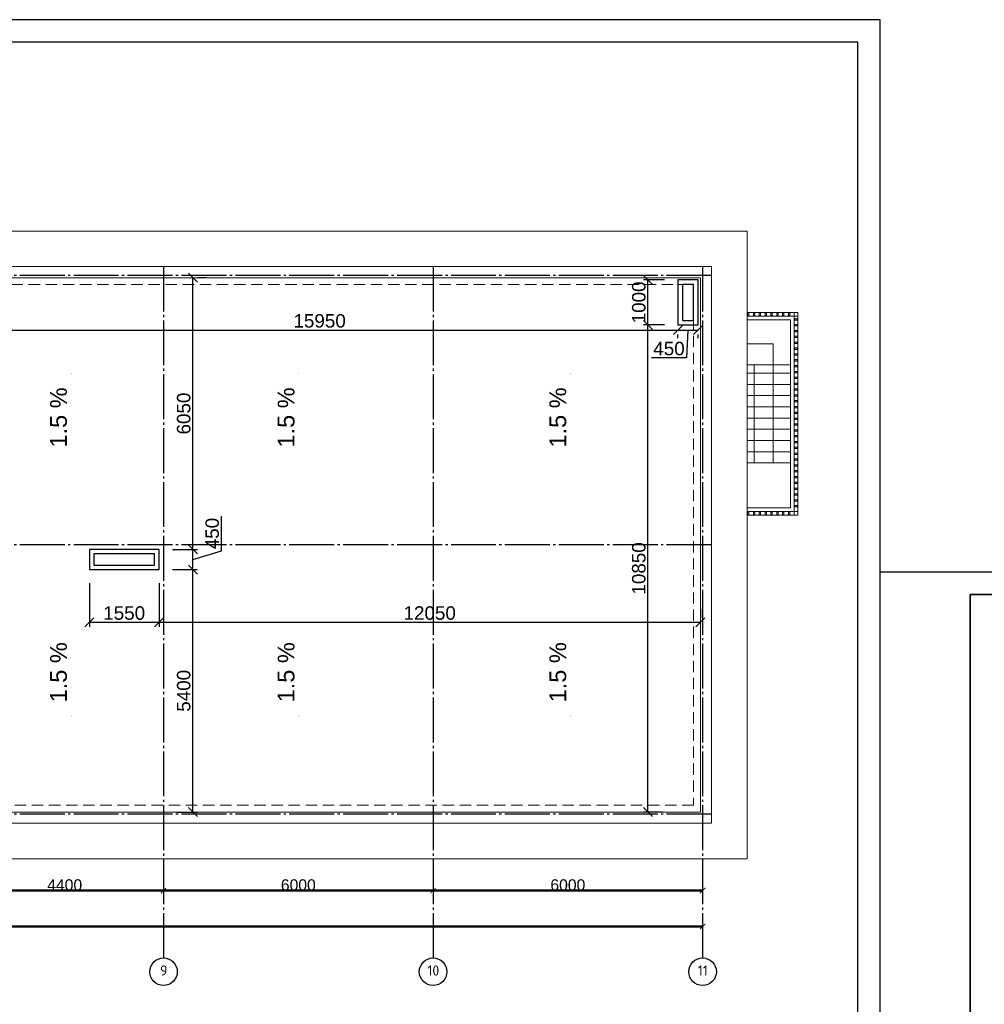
# Model space of a CAD drawing. Header units: millimetres. Extents: x -33345 to 4712671, y -3392 to 121473.
# Tile 358 of 656: x 2033276 to 2054749, y 64573 to 86501. Entities that reach past the tile are written whole.
import ezdxf

# ---------------------------------------------------------------- set-up
doc = ezdxf.new("R2010")
doc.units = ezdxf.units.MM
for name, pattern in [('CENTER2', [28.575, 19.05, -3.175, 3.175, -3.175]), ('DASHED', [19.05, 12.7, -6.35]), ('ГОСТ 2.303 5', [24, 20, -1.5, 1, -1.5])]:
    doc.linetypes.add(name, pattern=pattern)
for name, color, linetype, lineweight in [('0.25', 7, 'Continuous', 25), ('Chiziq', 7, 'Continuous', 30), ('Kalonna', 7, 'Continuous', 35)]:
    doc.layers.add(name, color=color, linetype=linetype, lineweight=lineweight)
doc.layers.add('00-Axes', color=1, linetype='CENTER2')
doc.layers.add('_линия', color=7, linetype='Continuous')
doc.styles.add('ISOCPEUR_1.00', font='isocpeui.ttf')
doc.styles.get("Standard").update_dxf_attribs({"font": 'arial.ttf'})
doc.dimstyles.new('ISO-25$0', dxfattribs={"dimtxt": 300, "dimasz": 200, "dimexe": 100, "dimexo": 300, "dimgap": 50, "dimtad": 1, "dimdec": 0, "dimtxsty": 'Standard', "dimblk": 'OBLIQUE', "dimcen": 250, "dimadec": 0, "dimazin": 0, "dimtfac": 1, "dimtdec": 0, "dimtmove": 0, "dimatfit": 3, "dimldrblk": 'OBLIQUE', "dimfxl": 1.25, "dimarcsym": 0})

# ---------------------------------------------------------------- blocks, each defined once
blk = doc.blocks.new('*U282')
at = {"layer": '0.25', "color": 5, "linetype": 'Continuous', "lineweight": 25, "ltscale": 100}
blk.add_lwpolyline([(-72619, 0), (0, 0), (0, 42000), (-72619, 42000), (-72619, 0)], dxfattribs=at)
at = {"layer": '0.25', "color": 7, "linetype": 'Continuous', "lineweight": 30, "ltscale": 100}
blk.add_lwpolyline([(-70619, 500), (-500, 500), (-500, 41500), (-70619, 41500), (-70619, 500)], dxfattribs=at)
blk = doc.blocks.new('awertgre')
at = {"ltscale": 20}
blk.add_lwpolyline([(-49481172, 24226618), (-49439172, 24226618), (-49439172, 24196918), (-49481172, 24196918)], close=True, dxfattribs=at)
at = {"lineweight": 35}
blk.add_lwpolyline([(-49479172, 24226118), (-49439672, 24226118), (-49439672, 24197418), (-49479172, 24197418)], close=True, dxfattribs=at)
blk = doc.blocks.new('_ArchTick')
at = {"color": 0, "linetype": 'ByBlock', "const_width": 0.15}
blk.add_lwpolyline([(-0.5, -0.5), (0.5, 0.5)], dxfattribs=at)
blk = doc.blocks.new('*D42')
at = {"color": 0, "lineweight": -2, "transparency": 16777216}
for p, q in [((6360, 60), (10760, 60)), ((6360, 59.375), (6360, 58.75)), ((10760, 59.375), (10760, 58.75))]:
    blk.add_line(p, q, dxfattribs=at)
at = {"layer": 'Defpoints', "color": 0, "lineweight": 0, "transparency": 16777216}
for p in [(6360, 60), (10760, 60), (10760, 60)]:
    blk.add_point(p, dxfattribs=at)
at = {"color": 0, "lineweight": -2, "transparency": 16777216, "xscale": 120, "yscale": 120, "zscale": 120, "rotation": 180}
blk.add_blockref('_ArchTick', (6360, 60), dxfattribs=at)
at = {"color": 0, "lineweight": -2, "transparency": 16777216, "xscale": 120, "yscale": 120, "zscale": 120}
blk.add_blockref('_ArchTick', (10760, 60), dxfattribs=at)
at = {"color": 0, "lineweight": 0, "transparency": 16777216, "insert": (8560, 185.625), "char_height": 250, "attachment_point": 5}
blk.add_mtext('4400', dxfattribs=at)
blk = doc.blocks.new('_Oblique')
at = {"color": 0, "linetype": 'ByBlock', "lineweight": -2}
blk.add_line((-0.5, -0.5), (0.5, 0.5), dxfattribs=at)
blk = doc.blocks.new('*D17')
at = {"color": 0, "lineweight": -2, "transparency": 16777216}
for p, q in [((1076847, -1561152), (1076847, -1561151)), ((1076847, -1561152), (1082847, -1561152)), ((1082847, -1561152), (1082847, -1561151))]:
    blk.add_line(p, q, dxfattribs=at)
at = {"layer": 'Defpoints', "color": 0, "lineweight": 50, "transparency": 16777216}
for p in [(1076847, -1561152), (1082847, -1561152), (1082847, -1561152)]:
    blk.add_point(p, dxfattribs=at)
at = {"color": 0, "lineweight": -2, "transparency": 16777216, "xscale": 120, "yscale": 120, "zscale": 120, "rotation": 180}
blk.add_blockref('_ArchTick', (1076847, -1561152), dxfattribs=at)
at = {"color": 0, "lineweight": -2, "transparency": 16777216, "xscale": 120, "yscale": 120, "zscale": 120}
blk.add_blockref('_ArchTick', (1082847, -1561152), dxfattribs=at)
at = {"color": 0, "lineweight": 0, "transparency": 16777216, "insert": (1079847, -1561027), "char_height": 250, "attachment_point": 5}
blk.add_mtext('6000', dxfattribs=at)
blk = doc.blocks.new('*D18')
at = {"color": 0, "lineweight": -2, "transparency": 16777216}
for p, q in [((1082847, -1561152), (1082847, -1561151)), ((1082847, -1561152), (1088847, -1561152)), ((1088847, -1561152), (1088847, -1561151))]:
    blk.add_line(p, q, dxfattribs=at)
at = {"layer": 'Defpoints', "color": 0, "lineweight": 50, "transparency": 16777216}
for p in [(1082847, -1561152), (1088847, -1561152), (1088847, -1561152)]:
    blk.add_point(p, dxfattribs=at)
at = {"color": 0, "lineweight": -2, "transparency": 16777216, "xscale": 120, "yscale": 120, "zscale": 120, "rotation": 180}
blk.add_blockref('_ArchTick', (1082847, -1561152), dxfattribs=at)
at = {"color": 0, "lineweight": -2, "transparency": 16777216, "xscale": 120, "yscale": 120, "zscale": 120}
blk.add_blockref('_ArchTick', (1088847, -1561152), dxfattribs=at)
at = {"color": 0, "lineweight": 0, "transparency": 16777216, "insert": (1085847, -1561027), "char_height": 250, "attachment_point": 5}
blk.add_mtext('6000', dxfattribs=at)
blk = doc.blocks.new('*D44')
at = {"color": 0, "lineweight": -2, "transparency": 16777216}
for p, q in [((-36640, -739.375), (-36640, -738.75)), ((22760, -740), (-36640, -740)), ((22760, -739.375), (22760, -738.75))]:
    blk.add_line(p, q, dxfattribs=at)
at = {"layer": 'Defpoints', "color": 0, "lineweight": 0, "transparency": 16777216}
for p in [(-36640, -740), (-36640, -740), (22760, -740)]:
    blk.add_point(p, dxfattribs=at)
at = {"color": 0, "lineweight": -2, "transparency": 16777216, "xscale": 120, "yscale": 120, "zscale": 120, "rotation": 180}
blk.add_blockref('_ArchTick', (-36640, -740), dxfattribs=at)
at = {"color": 0, "lineweight": -2, "transparency": 16777216, "xscale": 120, "yscale": 120, "zscale": 120}
blk.add_blockref('_ArchTick', (22760, -740), dxfattribs=at)
at = {"color": 0, "lineweight": 0, "transparency": 16777216, "insert": (-6940, -614.375), "char_height": 250, "attachment_point": 5}
blk.add_mtext('59400', dxfattribs=at)
blk = doc.blocks.new('*D3229')
at = {"color": 0, "lineweight": -2, "transparency": 16777216}
for p, q in [((2034828, 73955), (2034828, 72981)), ((2036378, 73955), (2036378, 72981)), ((2034828, 73081), (2036378, 73081))]:
    blk.add_line(p, q, dxfattribs=at)
at = {"layer": 'Defpoints', "color": 0, "transparency": 16777216}
for p in [(2034828, 74255), (2036378, 74255), (2036378, 73081)]:
    blk.add_point(p, dxfattribs=at)
at = {"color": 0, "lineweight": -2, "transparency": 16777216, "xscale": 200, "yscale": 200, "zscale": 200, "rotation": 180}
blk.add_blockref('_Oblique', (2034828, 73081), dxfattribs=at)
at = {"color": 0, "lineweight": -2, "transparency": 16777216, "xscale": 200, "yscale": 200, "zscale": 200}
blk.add_blockref('_Oblique', (2036378, 73081), dxfattribs=at)
at = {"color": 0, "transparency": 16777216, "insert": (2035603, 73285), "char_height": 300, "attachment_point": 5}
blk.add_mtext('1550', dxfattribs=at)
blk = doc.blocks.new('*D3230')
at = {"color": 0, "lineweight": -2, "transparency": 16777216}
for p, q in [((2036378, 73955), (2036378, 72981)), ((2048428, 73381), (2048428, 73181)), ((2036378, 73081), (2048428, 73081))]:
    blk.add_line(p, q, dxfattribs=at)
at = {"layer": 'Defpoints', "color": 0, "transparency": 16777216}
for p in [(2036378, 74255), (2048428, 73081), (2048428, 73081)]:
    blk.add_point(p, dxfattribs=at)
at = {"color": 0, "lineweight": -2, "transparency": 16777216, "xscale": 200, "yscale": 200, "zscale": 200, "rotation": 180}
blk.add_blockref('_Oblique', (2036378, 73081), dxfattribs=at)
at = {"color": 0, "lineweight": -2, "transparency": 16777216, "xscale": 200, "yscale": 200, "zscale": 200}
blk.add_blockref('_Oblique', (2048428, 73081), dxfattribs=at)
at = {"color": 0, "transparency": 16777216, "insert": (2042403, 73285), "char_height": 300, "attachment_point": 5}
blk.add_mtext('12050', dxfattribs=at)
blk = doc.blocks.new('*D3231')
at = {"color": 0, "lineweight": -2, "transparency": 16777216}
for p, q in [((2036678, 74255), (2037231, 74255)), ((2037131, 68855), (2037131, 74255)), ((2036778, 68855), (2037231, 68855))]:
    blk.add_line(p, q, dxfattribs=at)
at = {"layer": 'Defpoints', "color": 0, "transparency": 16777216}
for p in [(2036378, 74255), (2037131, 74255), (2036478, 68855)]:
    blk.add_point(p, dxfattribs=at)
at = {"color": 0, "lineweight": -2, "transparency": 16777216, "xscale": 200, "yscale": 200, "zscale": 200}
for p, rotation in [((2037131, 74255), 90), ((2037131, 68855), 270)]:
    blk.add_blockref('_Oblique', p, dxfattribs=dict(at, rotation=rotation))
at = {"color": 0, "transparency": 16777216, "insert": (2036928, 71555), "char_height": 300, "attachment_point": 5, "rotation": 90}
blk.add_mtext('5400', dxfattribs=at)
blk = doc.blocks.new('*D3232')
at = {"color": 0, "lineweight": -2, "transparency": 16777216}
for p, q in [((2037766, 74670), (2037766, 75444)), ((2036678, 74705), (2037231, 74705)), ((2037131, 74255), (2037131, 74705)), ((2037131, 74480), (2037766, 74670)), ((2036678, 74255), (2037231, 74255))]:
    blk.add_line(p, q, dxfattribs=at)
at = {"layer": 'Defpoints', "color": 0, "transparency": 16777216}
for p in [(2036378, 74705), (2037131, 74705), (2036378, 74255)]:
    blk.add_point(p, dxfattribs=at)
at = {"color": 0, "lineweight": -2, "transparency": 16777216, "xscale": 200, "yscale": 200, "zscale": 200}
for p, rotation in [((2037131, 74705), 90), ((2037131, 74255), 270)]:
    blk.add_blockref('_Oblique', p, dxfattribs=dict(at, rotation=rotation))
at = {"color": 0, "transparency": 16777216, "insert": (2037563, 75057), "char_height": 300, "attachment_point": 5, "rotation": 90}
blk.add_mtext('450', dxfattribs=at)
blk = doc.blocks.new('*D3233')
at = {"color": 0, "lineweight": -2, "transparency": 16777216}
for p, q in [((2037131, 74705), (2037131, 80755)), ((2037431, 80755), (2037231, 80755)), ((2036678, 74705), (2037231, 74705))]:
    blk.add_line(p, q, dxfattribs=at)
at = {"layer": 'Defpoints', "color": 0, "transparency": 16777216}
for p in [(2037131, 80755), (2037131, 80755), (2036378, 74705)]:
    blk.add_point(p, dxfattribs=at)
at = {"color": 0, "lineweight": -2, "transparency": 16777216, "xscale": 200, "yscale": 200, "zscale": 200}
for p, rotation in [((2037131, 80755), 90), ((2037131, 74705), 270)]:
    blk.add_blockref('_Oblique', p, dxfattribs=dict(at, rotation=rotation))
at = {"color": 0, "transparency": 16777216, "insert": (2036928, 77730), "char_height": 300, "attachment_point": 5, "rotation": 90}
blk.add_mtext('6050', dxfattribs=at)
blk = doc.blocks.new('*D3236')
at = {"color": 0, "lineweight": -2, "transparency": 16777216}
for p, q in [((2031978, 79955), (2031978, 79488)), ((2031978, 79588), (2047928, 79588)), ((2047928, 79405), (2047928, 79488))]:
    blk.add_line(p, q, dxfattribs=at)
at = {"layer": 'Defpoints', "color": 0, "transparency": 16777216}
for p in [(2031978, 80255), (2047928, 79705), (2047928, 79588)]:
    blk.add_point(p, dxfattribs=at)
at = {"color": 0, "lineweight": -2, "transparency": 16777216, "xscale": 200, "yscale": 200, "zscale": 200, "rotation": 180}
blk.add_blockref('_Oblique', (2031978, 79588), dxfattribs=at)
at = {"color": 0, "lineweight": -2, "transparency": 16777216, "xscale": 200, "yscale": 200, "zscale": 200}
blk.add_blockref('_Oblique', (2047928, 79588), dxfattribs=at)
at = {"color": 0, "transparency": 16777216, "insert": (2039953, 79792), "char_height": 300, "attachment_point": 5}
blk.add_mtext('15950', dxfattribs=at)
blk = doc.blocks.new('*D3237')
at = {"color": 0, "lineweight": -2, "transparency": 16777216}
for p, q in [((2047928, 79588), (2048378, 79588)), ((2047928, 79405), (2047928, 79488)), ((2048153, 79588), (2048117, 78972)), ((2048378, 79405), (2048378, 79488)), ((2048117, 78972), (2047343, 78972))]:
    blk.add_line(p, q, dxfattribs=at)
at = {"layer": 'Defpoints', "color": 0, "transparency": 16777216}
for p in [(2047928, 79705), (2048378, 79705), (2048378, 79588)]:
    blk.add_point(p, dxfattribs=at)
at = {"color": 0, "lineweight": -2, "transparency": 16777216, "xscale": 200, "yscale": 200, "zscale": 200, "rotation": 180}
blk.add_blockref('_Oblique', (2047928, 79588), dxfattribs=at)
at = {"color": 0, "lineweight": -2, "transparency": 16777216, "xscale": 200, "yscale": 200, "zscale": 200}
blk.add_blockref('_Oblique', (2048378, 79588), dxfattribs=at)
at = {"color": 0, "transparency": 16777216, "insert": (2047730, 79175), "char_height": 300, "attachment_point": 5}
blk.add_mtext('450', dxfattribs=at)
blk = doc.blocks.new('*D3240')
at = {"color": 0, "lineweight": -2, "transparency": 16777216}
for p, q in [((2047628, 79705), (2047162, 79705)), ((2047262, 68855), (2047262, 79705)), ((2047576, 68855), (2047162, 68855))]:
    blk.add_line(p, q, dxfattribs=at)
at = {"layer": 'Defpoints', "color": 0, "transparency": 16777216}
for p in [(2047262, 79705), (2047928, 79705), (2047876, 68855)]:
    blk.add_point(p, dxfattribs=at)
at = {"color": 0, "lineweight": -2, "transparency": 16777216, "xscale": 200, "yscale": 200, "zscale": 200}
for p, rotation in [((2047262, 79705), 90), ((2047262, 68855), 270)]:
    blk.add_blockref('_Oblique', p, dxfattribs=dict(at, rotation=rotation))
at = {"color": 0, "transparency": 16777216, "insert": (2047059, 74280), "char_height": 300, "attachment_point": 5, "rotation": 90}
blk.add_mtext('10850', dxfattribs=at)
blk = doc.blocks.new('*D3241')
at = {"color": 0, "lineweight": -2, "transparency": 16777216}
for p, q in [((2047628, 80705), (2047162, 80705)), ((2047262, 79705), (2047262, 80705)), ((2047628, 79705), (2047162, 79705))]:
    blk.add_line(p, q, dxfattribs=at)
at = {"layer": 'Defpoints', "color": 0, "transparency": 16777216}
for p in [(2047262, 80705), (2047928, 80705), (2047928, 79705)]:
    blk.add_point(p, dxfattribs=at)
at = {"color": 0, "lineweight": -2, "transparency": 16777216, "xscale": 200, "yscale": 200, "zscale": 200}
for p, rotation in [((2047262, 80705), 90), ((2047262, 79705), 270)]:
    blk.add_blockref('_Oblique', p, dxfattribs=dict(at, rotation=rotation))
at = {"color": 0, "transparency": 16777216, "insert": (2047059, 80205), "char_height": 300, "attachment_point": 5, "rotation": 90}
blk.add_mtext('1000', dxfattribs=at)
blk = doc.blocks.new('fgfgfgfgggffrw')
at = {"layer": '00-Axes', "color": 251, "linetype": 'ГОСТ 2.303 5', "ltscale": 50, "true_color": 0x636466}
for points in [[(10760, 13960), (10760, -1440)], [(16760, 13960), (16760, -1440)], [(22760, 13960), (22760, -1440)], [(22960, 13760), (-41640, 13760)], [(22960, 7760), (-41640, 7760)], [(22960, 1760), (-41640, 1760)]]:
    blk.add_lwpolyline(points, dxfattribs=at)
at = {"layer": '00-Axes', "color": 219, "linetype": 'ByBlock', "ltscale": 100, "true_color": 0x642165}
for centre in [(10760, -1746), (16760, -1746), (22760, -1746)]:
    blk.add_circle(centre, 306, dxfattribs=at)
at = {"layer": '00-Axes', "color": 219, "linetype": 'ByBlock', "ltscale": 100, "true_color": 0x642165, "char_height": 226.059, "attachment_point": 1, "style": 'ISOCPEUR_1.00'}
for s, insert in [('\\pxqc;{\\fISOCPEUR|b0|i0|c204|p34;9}', (10378.8, -1606.2)), ('\\pxqc;{\\fISOCPEUR|b0|i0|c204|p34;10}', (16378.8, -1606.2)), ('\\pxqc;{\\fISOCPEUR|b0|i0|c204|p34;11}', (22378.8, -1606.2))]:
    blk.add_mtext_dynamic_manual_height_columns(s, width=772.479, gutter_width=706.4, heights=[0], dxfattribs=dict(at, insert=insert))
at = {"color": 18, "lineweight": 0, "true_color": 0x000000}
for base, p1, p2, picture, middle in [((10760, 60), (6360, 60), (10760, 60), '*D42', (8560, 185.6)), ((-36640, -740), (22760, -740), (-36640, -740), '*D44', (-6940, -614.4))]:
    dim = blk.add_linear_dim(base=base, p1=p1, p2=p2, dimstyle='ISO-25$0', dxfattribs=at)
    dim.commit()
    dim.dimension.update_dxf_attribs({"geometry": picture, "text_midpoint": middle})
for base, p1, p2, picture, middle in [((16760, 60), (10760, 60), (16760, 60), '*D17', (13760, 185.6)), ((22760, 60), (16760, 60), (22760, 60), '*D18', (19760, 185.6))]:
    dim = blk.add_linear_dim(base=base, p1=p1, p2=p2, dimstyle='ISO-25$0', dxfattribs=at)
    dim.commit()
    dim.dimension.update_dxf_attribs({"geometry": picture, "text_midpoint": middle, "insert": (-1066086.8, 1561212.4)})

msp = doc.modelspace()

# ---------------------------------------------------------------- linework, layer by layer
at = {"lineweight": 0}
for p, q in [((2049468.35, 79817.218), (2050438.35, 79817.218)), ((2050438.35, 79817.218), (2050438.35, 75629.718)), ((2049468.35, 78817.218), (2050438.35, 78817.218)), ((2049628.35, 78817.218), (2049628.35, 76629.718)), ((2049468.35, 78629.718), (2050438.35, 78629.718)), ((2049468.35, 78379.718), (2050438.35, 78379.718)), ((2049468.35, 78129.718), (2050438.35, 78129.718)), ((2049468.35, 77879.718), (2050438.35, 77879.718)), ((2049468.35, 77629.718), (2050438.35, 77629.718)), ((2049468.35, 77379.718), (2050438.35, 77379.718)), ((2049468.35, 77129.718), (2050438.35, 77129.718)), ((2049468.35, 76879.718), (2050438.35, 76879.718)), ((2049468.35, 76629.718), (2050438.35, 76629.718)), ((2049468.35, 75629.718), (2050438.35, 75629.718))]:
    msp.add_line(p, q, dxfattribs=at)
at = {"color": 18, "lineweight": 0, "true_color": 0x000000}
msp.add_lwpolyline([(1988088.35, 81794.718), (2049468.35, 81794.718), (2049468.35, 67814.718), (1988088.35, 67814.718)], close=True, dxfattribs=at)
for points in [[(2006878.35, 68604.718), (1988878.35, 68604.718), (1988878.35, 81004.718), (2048678.35, 81004.718), (2048678.35, 68604.718), (2026278.35, 68604.718)], [(2006878.35, 68854.718), (1989128.35, 68854.718), (1989128.35, 80754.718), (2048428.35, 80754.718), (2048428.35, 68854.718), (2026278.35, 68854.718)]]:
    msp.add_lwpolyline(points, dxfattribs=at)
at = {"color": 18, "lineweight": 30, "true_color": 0x000000}
for points in [[(2047928.35, 79704.718), (2048378.35, 79704.718), (2048378.35, 80704.718), (2047928.35, 80704.718)], [(2048028.35, 79804.718), (2048278.35, 79804.718), (2048278.35, 80604.718), (2048028.35, 80604.718)], [(2036378.35, 74704.718), (2034828.354, 74704.718), (2034828.354, 74254.718), (2036378.35, 74254.718)], [(2036278.35, 74604.718), (2034928.354, 74604.718), (2034928.354, 74354.718), (2036278.35, 74354.718)]]:
    msp.add_lwpolyline(points, close=True, dxfattribs=at)
at = {"color": 244, "linetype": 'DASHED', "lineweight": 0, "ltscale": 20, "true_color": 0x991b1e}
msp.add_lwpolyline([(2006878.35, 69004.718), (1989278.35, 69004.718), (1989278.35, 80604.718), (2048278.35, 80604.718), (2048278.35, 69004.718), (2026278.35, 69004.718)], dxfattribs=at)
at = {"lineweight": 0}
for points in [[(2049468.35, 75469.718), (2050598.35, 75469.718), (2050598.35, 79977.218), (2049468.35, 79977.218)], [(2049468.35, 79977.218), (2050598.35, 79977.218), (2050598.35, 75469.718), (2049468.35, 75469.718)], [(2049468.35, 75549.718), (2050518.35, 75549.718), (2050518.35, 79897.218), (2049468.35, 79897.218)], [(2049468.35, 79281.63), (2050045.607, 79281.63), (2050045.607, 76629.718)]]:
    msp.add_lwpolyline(points, dxfattribs=at)
at = {"layer": 'Chiziq', "color": 5, "lineweight": 0}
for points in [[(2034426.206, 78607.001, 12.996, 120, 0), (2034426.206, 78339.491, 0, 0, 0), (2034426.206, 76943.011, 0, 0, 0)], [(2039492.416, 78607.001, 12.996, 120, 0), (2039492.416, 78339.491, 0, 0, 0), (2039492.416, 76943.011, 0, 0, 0)], [(2045540.81, 78607.001, 12.996, 120, 0), (2045540.81, 78339.491, 0, 0, 0), (2045540.81, 76943.011, 0, 0, 0)], [(2034426.206, 71002.435, 12.996, 120, 0), (2034426.206, 71269.945, 0, 0, 0), (2034426.206, 72666.425, 0, 0, 0)], [(2039492.416, 71002.435, 12.996, 120, 0), (2039492.416, 71269.945, 0, 0, 0), (2039492.416, 72666.425, 0, 0, 0)], [(2045540.81, 71002.435, 12.996, 120, 0), (2045540.81, 71269.945, 0, 0, 0), (2045540.81, 72666.425, 0, 0, 0)]]:
    msp.add_lwpolyline(points, format="xyseb", dxfattribs=at)
at = {"layer": 'Kalonna', "lineweight": 0}
for points in [[(2049508.35, 79912.218), (2049508.35, 79962.218), (2049478.35, 79962.218), (2049478.35, 79912.218)], [(2049638.35, 79912.218), (2049638.35, 79962.218), (2049608.35, 79962.218), (2049608.35, 79912.218)], [(2049768.35, 79912.218), (2049768.35, 79962.218), (2049738.35, 79962.218), (2049738.35, 79912.218)], [(2049898.35, 79912.218), (2049898.35, 79962.218), (2049868.35, 79962.218), (2049868.35, 79912.218)], [(2050028.35, 79912.218), (2050028.35, 79962.218), (2049998.35, 79962.218), (2049998.35, 79912.218)], [(2050158.35, 79912.218), (2050158.35, 79962.218), (2050128.35, 79962.218), (2050128.35, 79912.218)], [(2050288.35, 79912.218), (2050288.35, 79962.218), (2050258.35, 79962.218), (2050258.35, 79912.218)], [(2050418.35, 79912.218), (2050418.35, 79962.218), (2050388.35, 79962.218), (2050388.35, 79912.218)], [(2050518.35, 79897.218), (2050598.35, 79897.218), (2050598.35, 79977.218), (2050518.35, 79977.218)], [(2050583.35, 79809.718), (2050533.35, 79809.718), (2050533.35, 79839.718), (2050583.35, 79839.718)], [(2050583.35, 79679.718), (2050533.35, 79679.718), (2050533.35, 79709.718), (2050583.35, 79709.718)], [(2050583.35, 79549.718), (2050533.35, 79549.718), (2050533.35, 79579.718), (2050583.35, 79579.718)], [(2050583.35, 79419.718), (2050533.35, 79419.718), (2050533.35, 79449.718), (2050583.35, 79449.718)], [(2050583.35, 79289.718), (2050533.35, 79289.718), (2050533.35, 79319.718), (2050583.35, 79319.718)], [(2050583.35, 79159.718), (2050533.35, 79159.718), (2050533.35, 79189.718), (2050583.35, 79189.718)], [(2050583.35, 79029.718), (2050533.35, 79029.718), (2050533.35, 79059.718), (2050583.35, 79059.718)], [(2050583.35, 78899.718), (2050533.35, 78899.718), (2050533.35, 78929.718), (2050583.35, 78929.718)], [(2050583.35, 78769.718), (2050533.35, 78769.718), (2050533.35, 78799.718), (2050583.35, 78799.718)], [(2050583.35, 78639.718), (2050533.35, 78639.718), (2050533.35, 78669.718), (2050583.35, 78669.718)], [(2050583.35, 78509.718), (2050533.35, 78509.718), (2050533.35, 78539.718), (2050583.35, 78539.718)], [(2050583.35, 78379.718), (2050533.35, 78379.718), (2050533.35, 78409.718), (2050583.35, 78409.718)], [(2050583.35, 78249.718), (2050533.35, 78249.718), (2050533.35, 78279.718), (2050583.35, 78279.718)], [(2050583.35, 78119.718), (2050533.35, 78119.718), (2050533.35, 78149.718), (2050583.35, 78149.718)], [(2050583.35, 77989.718), (2050533.35, 77989.718), (2050533.35, 78019.718), (2050583.35, 78019.718)], [(2050583.35, 77859.718), (2050533.35, 77859.718), (2050533.35, 77889.718), (2050583.35, 77889.718)], [(2050583.35, 77729.718), (2050533.35, 77729.718), (2050533.35, 77759.718), (2050583.35, 77759.718)], [(2050583.35, 77599.718), (2050533.35, 77599.718), (2050533.35, 77629.718), (2050583.35, 77629.718)], [(2050583.35, 77469.718), (2050533.35, 77469.718), (2050533.35, 77499.718), (2050583.35, 77499.718)], [(2050583.35, 77339.718), (2050533.35, 77339.718), (2050533.35, 77369.718), (2050583.35, 77369.718)], [(2050583.35, 77209.718), (2050533.35, 77209.718), (2050533.35, 77239.718), (2050583.35, 77239.718)], [(2050583.35, 77079.718), (2050533.35, 77079.718), (2050533.35, 77109.718), (2050583.35, 77109.718)], [(2050583.35, 76949.718), (2050533.35, 76949.718), (2050533.35, 76979.718), (2050583.35, 76979.718)], [(2050583.35, 76819.718), (2050533.35, 76819.718), (2050533.35, 76849.718), (2050583.35, 76849.718)], [(2050583.35, 76689.718), (2050533.35, 76689.718), (2050533.35, 76719.718), (2050583.35, 76719.718)], [(2050583.35, 76559.718), (2050533.35, 76559.718), (2050533.35, 76589.718), (2050583.35, 76589.718)], [(2050583.35, 76429.718), (2050533.35, 76429.718), (2050533.35, 76459.718), (2050583.35, 76459.718)], [(2050583.35, 76299.718), (2050533.35, 76299.718), (2050533.35, 76329.718), (2050583.35, 76329.718)], [(2050583.35, 76169.718), (2050533.35, 76169.718), (2050533.35, 76199.718), (2050583.35, 76199.718)], [(2050583.35, 76039.718), (2050533.35, 76039.718), (2050533.35, 76069.718), (2050583.35, 76069.718)], [(2050583.35, 75909.718), (2050533.35, 75909.718), (2050533.35, 75939.718), (2050583.35, 75939.718)], [(2050583.35, 75779.718), (2050533.35, 75779.718), (2050533.35, 75809.718), (2050583.35, 75809.718)], [(2050583.35, 75649.718), (2050533.35, 75649.718), (2050533.35, 75679.718), (2050583.35, 75679.718)], [(2049508.35, 75484.718), (2049508.35, 75534.718), (2049478.35, 75534.718), (2049478.35, 75484.718)], [(2049638.35, 75484.718), (2049638.35, 75534.718), (2049608.35, 75534.718), (2049608.35, 75484.718)], [(2049768.35, 75484.718), (2049768.35, 75534.718), (2049738.35, 75534.718), (2049738.35, 75484.718)], [(2049898.35, 75484.718), (2049898.35, 75534.718), (2049868.35, 75534.718), (2049868.35, 75484.718)], [(2050028.35, 75484.718), (2050028.35, 75534.718), (2049998.35, 75534.718), (2049998.35, 75484.718)], [(2050158.35, 75484.718), (2050158.35, 75534.718), (2050128.35, 75534.718), (2050128.35, 75484.718)], [(2050288.35, 75484.718), (2050288.35, 75534.718), (2050258.35, 75534.718), (2050258.35, 75484.718)], [(2050418.35, 75484.718), (2050418.35, 75534.718), (2050388.35, 75534.718), (2050388.35, 75484.718)], [(2050518.35, 75549.718), (2050598.35, 75549.718), (2050598.35, 75469.718), (2050518.35, 75469.718)]]:
    msp.add_lwpolyline(points, close=True, dxfattribs=at)

# ---------------------------------------------------------------- block references
at = {"color": 244, "lineweight": 50, "true_color": 0x991b1e}
msp.add_blockref('fgfgfgfgggffrw', (2025718.35, 67044.718), dxfattribs=at)
at = {"layer": '0.25', "ltscale": 100, "transparency": 33554687}
msp.add_blockref('*U282', (2052432.788, 44501.326, 1359241.5), dxfattribs=at)
at = {"layer": '_линия', "color": 18, "true_color": 0x000000}
msp.add_blockref('awertgre', (51533604.725, -24152417.108, 1359241.5), dxfattribs=at)

# ---------------------------------------------------------------- texts
at = {"lineweight": 30, "char_height": 375, "width": 1500.02982, "attachment_point": 5, "rotation": 90}
for insert in [(2034142.411, 77642.045), (2039208.621, 77642.045), (2045257.015, 77642.045), (2034142.411, 71967.392), (2039208.621, 71967.392), (2045257.015, 71967.392)]:
    msp.add_mtext('{\\C5;1.5 %}', dxfattribs=dict(at, insert=insert))

# ---------------------------------------------------------------- dimensions: what is measured, and where the dimension line sits
for base, p1, p2, picture, middle in [((2037131.291, 80754.718), (2036378.35, 74704.718), (2037131.291, 80754.718), '*D3233', (2036928.119, 77729.718)), ((2047262.446, 80704.718), (2047928.35, 79704.718), (2047928.35, 80704.718), '*D3241', (2047059.275, 80204.718)), ((2037131.291, 74704.718), (2036378.35, 74254.718), (2036378.35, 74704.718), '*D3232', (2037562.635, 74720.073))]:
    dim = msp.add_linear_dim(base=base, p1=p1, p2=p2, angle=90, dimstyle='ISO-25$0', override={"dimtmove": 1})
    dim.commit()
    dim.dimension.update_dxf_attribs({"geometry": picture, "text_midpoint": middle})
for base, p1, p2, picture, middle in [((2047928.35, 79588.39), (2031978.35, 80254.718), (2047928.35, 79704.718), '*D3236', (2039953.35, 79791.562)), ((2036378.35, 73081.381), (2034828.354, 74254.718), (2036378.35, 74254.718), '*D3229', (2035603.352, 73284.553)), ((2048428.35, 73081.381), (2036378.35, 74254.718), (2048428.35, 73081.381), '*D3230', (2042403.35, 73284.553))]:
    dim = msp.add_linear_dim(base=base, p1=p1, p2=p2, dimstyle='ISO-25$0', override={"dimtmove": 1})
    dim.commit()
    dim.dimension.update_dxf_attribs({"geometry": picture, "text_midpoint": middle})
for base, p1, p2, picture, middle in [((2047262.446, 79704.718), (2047875.663, 68854.718), (2047928.35, 79704.718), '*D3240', (2047059.275, 74279.718)), ((2037131.291, 74254.718), (2036478.35, 68854.718), (2036378.35, 74254.718), '*D3231', (2036928.119, 71554.718))]:
    dim = msp.add_linear_dim(base=base, p1=p1, p2=p2, angle=90, dimstyle='ISO-25$0')
    dim.commit()
    dim.dimension.update_dxf_attribs({"geometry": picture, "text_midpoint": middle})
dim = msp.add_linear_dim(base=(2048378.35, 79588.39), p1=(2047928.35, 79704.718), p2=(2048378.35, 79704.718), dimstyle='ISO-25$0', override={"dimtmove": 1})
dim.commit()
dim.dimension.update_dxf_attribs({"geometry": '*D3237', "text_midpoint": (2048067.146, 78971.563), "dimtype": 160})

doc.saveas('drawing.dxf')
